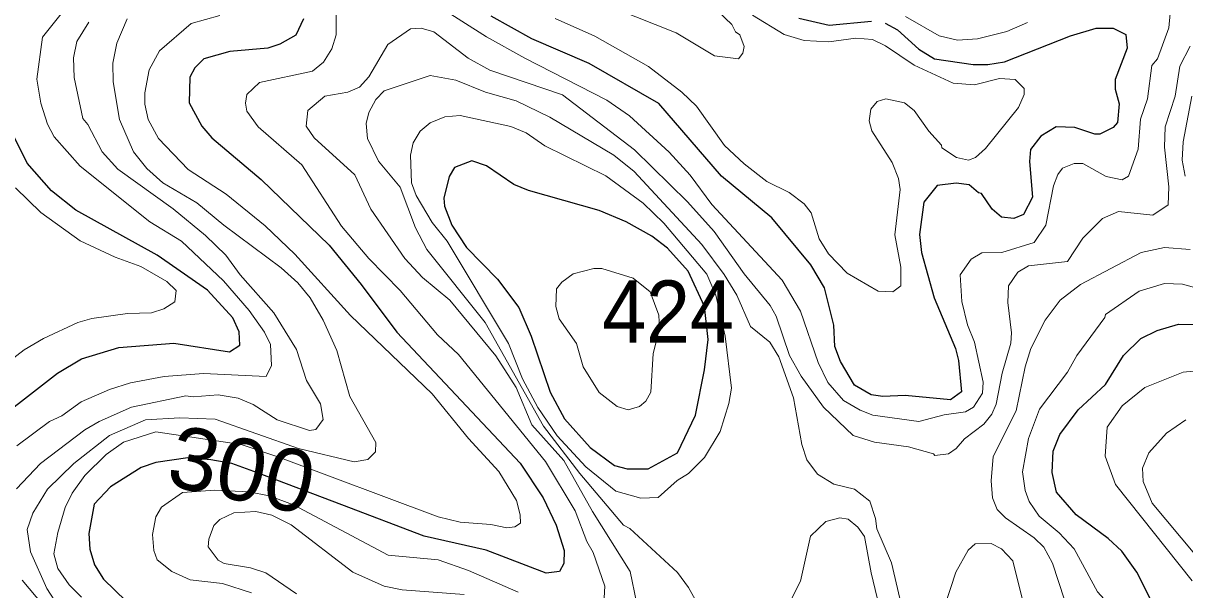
# Model space of a CAD drawing. Extents: x 673.3 to 698.5, y 6984.3 to 7012.3.
# Drawn here: x 694.661 to 696.158, y 7010.249 to 7010.978 of the extents above; entities that cross this region are included whole.
import ezdxf
from ezdxf.enums import TextEntityAlignment as Align

# ---------------------------------------------------------------- set-up
doc = ezdxf.new("R2010")
doc.units = 0
doc.header["$LTSCALE"] = 0.032
doc.layers.add('1', color=7, linetype='Continuous', lineweight=25)
doc.layers.add('2', color=7, linetype='Continuous', lineweight=13)
doc.layers.add('21', color=7, linetype='Continuous')
doc.layers.add('61', color=7, linetype='Continuous')

msp = doc.modelspace()

# ---------------------------------------------------------------- linework, layer by layer
at = {"layer": '1'}
for points in [[(695.0226, 7010.9837), (695.0124, 7010.9629), (694.9921, 7010.9511), (694.9766, 7010.946), (694.9277, 7010.9419), (694.8941, 7010.9322), (694.8825, 7010.9207), (694.8761, 7010.9088), (694.875, 7010.8756), (694.8914, 7010.8458), (694.9042, 7010.8306), (694.9677, 7010.7769), (695.0554, 7010.6924), (695.0969, 7010.6421), (695.1428, 7010.5805), (695.3016, 7010.412), (695.3313, 7010.3674), (695.3481, 7010.3322), (695.358, 7010.2994), (695.3577, 7010.2826), (695.3522, 7010.2727), (695.335, 7010.2702), (695.2577, 7010.3), (695.1777, 7010.3178), (695.0718, 7010.3585), (694.9632, 7010.3995), (694.9301, 7010.4114), (694.9032, 7010.4164), (694.8734, 7010.4187), (694.8322, 7010.4127), (694.8132, 7010.4063), (694.7739, 7010.3814), (694.7529, 7010.3593), (694.7457, 7010.3213), (694.7472, 7010.3013), (694.7531, 7010.2812), (694.7647, 7010.2626), (694.7939, 7010.2341)], [(695.7717, 7010.9785), (695.7878, 7010.9698), (695.8152, 7010.945), (695.8353, 7010.9322), (695.885, 7010.9249), (695.9042, 7010.925), (695.9254, 7010.9285), (696.0106, 7010.962), (696.0437, 7010.972), (696.0654, 7010.972), (696.0819, 7010.9638), (696.0836, 7010.9463), (696.0682, 7010.9056), (696.0682, 7010.8934), (696.073, 7010.8743), (696.0712, 7010.8504), (696.0654, 7010.844), (696.0484, 7010.8353), (696.0419, 7010.8354), (696.016, 7010.8442), (695.9922, 7010.8448), (695.9724, 7010.8329), (695.959, 7010.8158), (695.9575, 7010.8003), (695.9615, 7010.7542), (695.95, 7010.7319), (695.9376, 7010.727), (695.9217, 7010.7287), (695.9096, 7010.7389), (695.8958, 7010.7591), (695.8921, 7010.7598), (695.88, 7010.7701), (695.8632, 7010.7725), (695.8388, 7010.7693), (695.8214, 7010.7478), (695.8159, 7010.7064), (695.8185, 7010.6832), (695.8348, 7010.6247), (695.8623, 7010.5594), (695.8664, 7010.5441), (695.8702, 7010.5039), (695.856, 7010.4933), (695.7975, 7010.4989), (695.7686, 7010.4979), (695.7536, 7010.4999), (695.7323, 7010.5125), (695.7143, 7010.543), (695.7068, 7010.5622), (695.7058, 7010.5896), (695.6936, 7010.6378), (695.6758, 7010.6673), (695.6257, 7010.7279), (695.5608, 7010.7815), (695.4802, 7010.8751), (695.3904, 7010.9266), (695.3164, 7010.9582), (695.2643, 7010.9875)], [(695.6605, 7010.9846), (695.6995, 7010.9756), (695.7541, 7010.981)], [(694.6028, 7010.4482), (694.7054, 7010.5278), (694.7366, 7010.5461), (694.7847, 7010.5608), (694.8554, 7010.5665), (694.927, 7010.5552), (694.9402, 7010.564), (694.9394, 7010.5808), (694.9313, 7010.599), (694.8989, 7010.6345), (694.8338, 7010.6796), (694.7291, 7010.7377), (694.6978, 7010.7625), (694.6665, 7010.7981), (694.6488, 7010.8336)], [(696.1633, 7010.19), (696.1376, 7010.204), (696.1218, 7010.2206), (696.096, 7010.2715), (696.0768, 7010.2988), (696.059, 7010.315), (696.0179, 7010.3454), (695.9924, 7010.3746), (695.9868, 7010.4), (695.9883, 7010.4273), (695.9969, 7010.4488), (696.0203, 7010.4804), (696.0557, 7010.5133), (696.0789, 7010.5505), (696.101, 7010.5726), (696.1221, 7010.5825), (696.1497, 7010.5909), (696.1913, 7010.5902)]]:
    msp.add_lwpolyline(points, dxfattribs=at)
msp.add_lwpolyline([(695.3121, 7010.7629), (695.2932, 7010.7708), (695.258, 7010.7948), (695.2391, 7010.8011), (695.217, 7010.7925), (695.21, 7010.7809), (695.2034, 7010.7532), (695.2041, 7010.7427), (695.2134, 7010.7184), (695.2324, 7010.6896), (695.2723, 7010.6489), (695.2996, 7010.6125), (695.3155, 7010.5753), (695.34, 7010.5033), (695.3587, 7010.469), (695.3916, 7010.4319), (695.4231, 7010.4091), (695.4395, 7010.4045), (695.4666, 7010.4045), (695.504, 7010.4251), (695.5275, 7010.4737), (695.539, 7010.5322), (695.5437, 7010.571), (695.5389, 7010.6134), (695.5178, 7010.659), (695.4914, 7010.6889), (695.471, 7010.7043), (695.4379, 7010.7224), (695.4034, 7010.737)], close=True, dxfattribs=at)
at = {"layer": '2'}
for points in [[(695.1169, 7011.0509), (695.2581, 7010.9608), (695.3074, 7010.9331), (695.4132, 7010.8794), (695.4423, 7010.8589), (695.4934, 7010.8122), (695.5206, 7010.7826), (695.5485, 7010.7448), (695.6389, 7010.6475), (695.6625, 7010.6075), (695.6855, 7010.5417), (695.6978, 7010.5158), (695.7182, 7010.4928), (695.7394, 7010.48), (695.7557, 7010.4736), (695.8149, 7010.4655), (695.8476, 7010.4743), (695.8754, 7010.478), (695.8856, 7010.4842), (695.8971, 7010.5022), (695.8979, 7010.5163), (695.8867, 7010.5675)], [(695.4094, 7010.2307), (695.4108, 7010.2534), (695.3957, 7010.2971), (695.3872, 7010.3111), (695.3723, 7010.3504), (695.3343, 7010.414), (695.2222, 7010.5516), (695.1949, 7010.5773), (695.1468, 7010.6344), (695.1066, 7010.6754), (695.0714, 7010.7169), (695.0202, 7010.7959), (694.9639, 7010.845), (694.9493, 7010.8649), (694.9476, 7010.8753), (694.9493, 7010.8865), (694.9658, 7010.902), (695.0341, 7010.9164), (695.0481, 7010.928), (695.0591, 7010.9451), (695.0647, 7010.9633), (695.0642, 7011.0207)], [(694.6533, 7010.4344), (694.6951, 7010.4655), (694.7112, 7010.4727), (694.7358, 7010.4907), (694.7727, 7010.5066), (694.7997, 7010.5152), (694.8431, 7010.5233), (694.8934, 7010.5274), (694.9741, 7010.5234), (694.981, 7010.5378), (694.9801, 7010.5648), (694.9723, 7010.5806), (694.9526, 7010.6086), (694.9194, 7010.6468), (694.8653, 7010.6975), (694.8246, 7010.7224), (694.7345, 7010.7941), (694.701, 7010.8318), (694.6927, 7010.8482), (694.6839, 7010.8753), (694.6789, 7010.9063), (694.6862, 7010.9604), (694.7205, 7011.0033)], [(695.4235, 7010.9971), (695.5025, 7010.9658), (695.5518, 7010.9363), (695.5827, 7010.9323), (695.5883, 7010.9396), (695.59, 7010.9481), (695.5843, 7010.9631), (695.5789, 7010.9671), (695.574, 7010.9767), (695.5479, 7011.0016)], [(694.7068, 7010.2275), (694.6918, 7010.2504), (694.6705, 7010.2977), (694.6666, 7010.3264), (694.6736, 7010.3477), (694.6928, 7010.3783), (694.7264, 7010.4113), (694.7724, 7010.4475), (694.8189, 7010.4679), (694.8629, 7010.4704), (694.9085, 7010.4687), (695.016, 7010.4309), (695.0876, 7010.4135), (695.1052, 7010.4166), (695.1153, 7010.4266), (695.1157, 7010.4385), (695.0822, 7010.4976), (695.0655, 7010.557), (695.0476, 7010.5961), (695.0308, 7010.6249), (695.0151, 7010.6439), (694.9937, 7010.6635), (694.9197, 7010.7181), (694.8852, 7010.7471), (694.841, 7010.7727), (694.8206, 7010.7912), (694.8032, 7010.8128), (694.7853, 7010.8541), (694.7772, 7010.903), (694.7769, 7010.927), (694.7819, 7010.9525), (694.7952, 7010.984)], [(694.9145, 7010.9882), (694.8776, 7010.9777), (694.8371, 7010.9429), (694.8238, 7010.9181), (694.818, 7010.8886), (694.8181, 7010.8741), (694.8225, 7010.8545), (694.8357, 7010.83), (694.8737, 7010.7901), (694.9229, 7010.758), (694.9732, 7010.7175), (695.0113, 7010.6811), (695.0831, 7010.602), (695.188, 7010.5011), (695.2349, 7010.4438), (695.274, 7010.4011), (695.2969, 7010.3637), (695.3017, 7010.3456), (695.3018, 7010.3346), (695.2947, 7010.33), (695.2845, 7010.3287), (695.2638, 7010.3329), (695.2243, 7010.3361), (695.1958, 7010.3427), (694.9894, 7010.4203), (694.942, 7010.4358), (694.832, 7010.4524), (694.7906, 7010.4391), (694.7684, 7010.4231), (694.7407, 7010.3962), (694.7246, 7010.3734), (694.7154, 7010.3547), (694.7058, 7010.3225), (694.7009, 7010.2953), (694.7059, 7010.2765), (694.7207, 7010.2552), (694.7363, 7010.2393)], [(695.6009, 7010.9885), (695.6417, 7010.9637), (695.6673, 7010.9558), (695.699, 7010.9542), (695.7338, 7010.9591), (695.7554, 7010.9573), (695.772, 7010.9491), (695.809, 7010.9241), (695.8594, 7010.9009), (695.8867, 7010.8988), (695.9189, 7010.9069), (695.9392, 7010.906), (695.9508, 7010.8943), (695.9506, 7010.8864), (695.9436, 7010.8699), (695.901, 7010.8171), (695.8879, 7010.8054), (695.8789, 7010.8019), (695.8638, 7010.8055), (695.8446, 7010.8178), (695.8441, 7010.8214), (695.8279, 7010.8393), (695.8093, 7010.866), (695.7966, 7010.8757), (695.7725, 7010.8808), (695.7614, 7010.8776), (695.7534, 7010.8675), (695.7513, 7010.8526), (695.7545, 7010.8398), (695.7809, 7010.7989), (695.7888, 7010.7782), (695.7911, 7010.7642), (695.784, 7010.7058), (695.792, 7010.6642), (695.7921, 7010.6404), (695.7817, 7010.6325), (695.7628, 7010.6333), (695.7228, 7010.6564), (695.6989, 7010.6816), (695.6866, 7010.7009), (695.6764, 7010.7342), (695.6673, 7010.7458), (695.6482, 7010.7602), (695.6195, 7010.7743), (695.5899, 7010.7971), (695.5648, 7010.8209), (695.5287, 7010.8714), (695.51, 7010.8894), (695.4669, 7010.9225), (695.3977, 7010.9616), (695.3468, 7010.9841)], [(695.9552, 7010.9791), (695.9286, 7010.9676), (695.8906, 7010.9581), (695.8649, 7010.9565), (695.8413, 7010.9621), (695.7981, 7010.987)], [(695.8867, 7010.5675), (695.878, 7010.59), (695.8704, 7010.62), (695.8683, 7010.6543), (695.8825, 7010.6745), (695.8962, 7010.6828), (695.9219, 7010.683), (695.9639, 7010.696), (695.9787, 7010.7184), (695.9888, 7010.769), (695.9942, 7010.7834), (696.0002, 7010.7915), (696.0154, 7010.7976), (696.0263, 7010.7977), (696.0566, 7010.7808), (696.077, 7010.7767), (696.0852, 7010.7815), (696.0975, 7010.816), (696.1008, 7010.8548), (696.1096, 7010.8809), (696.1152, 7010.9238), (696.1225, 7010.9324), (696.1373, 7010.9721), (696.139, 7010.9906)], [(694.7457, 7010.9798), (694.7304, 7010.9547), (694.7259, 7010.9336), (694.7268, 7010.9085), (694.7383, 7010.8558), (694.7446, 7010.8478), (694.7632, 7010.8129), (694.7831, 7010.7905), (694.8545, 7010.7393), (694.8962, 7010.7048), (694.9223, 7010.6796), (694.941, 7010.6545), (694.9844, 7010.6054), (695.0135, 7010.5583), (695.0263, 7010.5182), (695.0445, 7010.4881), (695.0477, 7010.468), (695.0383, 7010.4552), (695.0301, 7010.4542), (694.9883, 7010.4679), (694.9576, 7010.4873), (694.9381, 7010.4955), (694.9123, 7010.4997), (694.8802, 7010.4973), (694.871, 7010.4988), (694.801, 7010.4842), (694.7592, 7010.4657), (694.7405, 7010.4548), (694.6834, 7010.4113), (694.6527, 7010.3791)], [(696.1647, 7010.9486), (696.1512, 7010.9229), (696.1455, 7010.8842), (696.1325, 7010.8447), (696.1318, 7010.8186), (696.1373, 7010.7675), (696.1362, 7010.7444), (696.1167, 7010.731), (696.0725, 7010.7358), (696.0517, 7010.7268), (696.0265, 7010.7015), (696.0065, 7010.6717), (695.9562, 7010.6659), (695.9427, 7010.6577), (695.9305, 7010.6403), (695.9297, 7010.6189), (695.9346, 7010.5798), (695.9337, 7010.5666), (695.9224, 7010.5277), (695.9148, 7010.4877), (695.9092, 7010.4752), (695.8988, 7010.4622), (695.8741, 7010.4433), (695.8632, 7010.4309), (695.8532, 7010.424), (695.8356, 7010.4216), (695.8339, 7010.424), (695.8017, 7010.4328), (695.7578, 7010.4388), (695.7303, 7010.4476), (695.6924, 7010.4839), (695.6636, 7010.5239), (695.6486, 7010.5505), (695.6313, 7010.6012), (695.6237, 7010.6151), (695.59, 7010.6556), (695.5516, 7010.7101), (695.5173, 7010.7484), (695.449, 7010.8152), (695.3561, 7010.8861), (695.2623, 7010.918), (695.2344, 7010.9334), (695.1902, 7010.9671), (695.174, 7010.972), (695.1604, 7010.971), (695.1309, 7010.951), (695.1067, 7010.9091), (695.0944, 7010.8958), (695.0795, 7010.8897), (695.05, 7010.8842), (695.0282, 7010.8658), (695.0258, 7010.8459), (695.0362, 7010.8306), (695.0884, 7010.7831)], [(695.7937, 7010.225), (695.78, 7010.2836), (695.7611, 7010.3273), (695.7594, 7010.3407), (695.752, 7010.363), (695.7324, 7010.3784), (695.7058, 7010.3851), (695.6847, 7010.3979), (695.671, 7010.4162), (695.6643, 7010.436), (695.6537, 7010.4961), (695.6348, 7010.5489), (695.623, 7010.5677), (695.5983, 7010.5877), (695.5805, 7010.6282), (695.5644, 7010.655), (695.5357, 7010.6933), (695.4482, 7010.7874), (695.4221, 7010.8085), (695.3396, 7010.8571), (695.2964, 7010.8782), (695.257, 7010.8897), (695.2186, 7010.905), (695.1854, 7010.9109), (695.1265, 7010.8912), (695.1154, 7010.8801), (695.1065, 7010.8632), (695.1031, 7010.849), (695.1047, 7010.8298), (695.1189, 7010.8008), (695.1469, 7010.7671), (695.1665, 7010.715), (695.1815, 7010.6868), (695.2564, 7010.5931), (695.3315, 7010.4596), (695.3783, 7010.3985), (695.4347, 7010.3322), (695.4427, 7010.3277), (695.504, 7010.2714), (695.5184, 7010.2521), (695.5292, 7010.2324)], [(696.1582, 7010.7815), (696.1545, 7010.802), (696.1558, 7010.8255), (696.1668, 7010.8844)], [(695.0884, 7010.7831), (695.1091, 7010.739), (695.1528, 7010.6756), (695.1759, 7010.6508), (695.2109, 7010.6216), (695.2702, 7010.55), (695.2963, 7010.5093), (695.3166, 7010.4613), (695.3578, 7010.4153), (695.3946, 7010.3498), (695.4432, 7010.2723), (695.4516, 7010.2329)], [(694.6516, 7010.7663), (694.684, 7010.7347), (694.7348, 7010.6981), (694.7797, 7010.6771), (694.8127, 7010.6649), (694.8464, 7010.6456), (694.8584, 7010.634), (694.8568, 7010.6194), (694.8425, 7010.6105), (694.8266, 7010.6056), (694.7955, 7010.6047), (694.7499, 7010.5981), (694.7319, 7010.5929), (694.6873, 7010.5723), (694.6626, 7010.558), (694.6435, 7010.5433)], [(696.0029, 7010.2361), (695.9874, 7010.2834), (695.9761, 7010.304), (695.9637, 7010.3158), (695.9269, 7010.3414), (695.9161, 7010.3523), (695.9102, 7010.3673), (695.9085, 7010.3894), (695.911, 7010.4206), (695.9405, 7010.4792), (695.9522, 7010.5361), (695.9596, 7010.5594), (695.9779, 7010.5961), (695.9971, 7010.6217), (696.0232, 7010.6421), (696.1017, 7010.6833), (696.1317, 7010.6896), (696.1648, 7010.687)], [(696.1934, 7010.6317), (696.1548, 7010.6422), (696.1317, 7010.643), (696.0991, 7010.6332), (696.0555, 7010.6034), (696.0548, 7010.5995), (696.0186, 7010.5505), (696.0068, 7010.529), (695.9704, 7010.4816), (695.9564, 7010.4437), (695.9485, 7010.4006), (695.9519, 7010.3769), (695.9572, 7010.3624), (695.97, 7010.3439), (695.9958, 7010.3222), (696.0154, 7010.3016), (696.0454, 7010.2465), (696.1005, 7010.1856), (696.1269, 7010.1688), (696.1838, 7010.1568)], [(696.1672, 7010.2606), (696.0685, 7010.3844), (696.0553, 7010.4209), (696.0577, 7010.4582), (696.0771, 7010.4859), (696.1062, 7010.5092), (696.1555, 7010.5289), (696.2223, 7010.5355)], [(696.1592, 7010.4678), (696.1342, 7010.4504), (696.1112, 7010.4254), (696.1032, 7010.4055), (696.1039, 7010.3884), (696.1157, 7010.3603), (696.1707, 7010.2947)], [(694.9555, 7010.2452), (694.9181, 7010.2571), (694.8762, 7010.2619), (694.8529, 7010.2727), (694.8341, 7010.2877), (694.8295, 7010.2995), (694.8279, 7010.3203), (694.8322, 7010.3428), (694.8393, 7010.3555), (694.8666, 7010.3742), (694.9082, 7010.3773), (694.9519, 7010.3752), (694.9782, 7010.3699), (695.0097, 7010.3585), (695.1315, 7010.2936), (695.1958, 7010.2877), (695.2349, 7010.2739), (695.2988, 7010.2459)], [(695.2293, 7010.2431), (695.1493, 7010.249), (695.1263, 7010.2534), (695.0858, 7010.2718), (695.0065, 7010.3326), (694.9817, 7010.3449), (694.9608, 7010.3496), (694.9325, 7010.348), (694.9148, 7010.3396), (694.9069, 7010.3317), (694.9004, 7010.3143), (694.8996, 7010.3043), (694.9126, 7010.2872), (694.9204, 7010.2826), (694.9541, 7010.2773), (694.9739, 7010.2707), (695.0135, 7010.2439)], [(695.8484, 7010.2281), (695.8629, 7010.2717), (695.8786, 7010.3001), (695.8878, 7010.308), (695.9081, 7010.3084), (695.9215, 7010.3018), (695.9363, 7010.2861), (695.9489, 7010.2342)], [(694.6598, 7010.2614), (694.6962, 7010.2186), (694.7113, 7010.205), (694.7507, 7010.1841)]]:
    msp.add_lwpolyline(points, dxfattribs=at)
for points in [[(695.5705, 7010.4886), (695.5738, 7010.5084), (695.5657, 7010.5756), (695.5534, 7010.6284), (695.5418, 7010.6553), (695.4868, 7010.721), (695.4598, 7010.7464), (695.4121, 7010.7817), (695.3334, 7010.8206), (695.3092, 7010.8372), (695.2893, 7010.8451), (695.2243, 7010.8596), (695.2044, 7010.8578), (695.1857, 7010.8499), (695.1725, 7010.8394), (695.1636, 7010.8244), (695.1602, 7010.8085), (695.1616, 7010.7727), (695.1675, 7010.7563), (695.1883, 7010.7217), (695.2073, 7010.6975), (695.2866, 7010.5658), (695.3045, 7010.5204), (695.3242, 7010.4837), (695.3494, 7010.4472), (695.386, 7010.4074), (695.4247, 7010.3761), (695.4568, 7010.367), (695.4791, 7010.3678), (695.5039, 7010.3895), (695.5184, 7010.3986), (695.539, 7010.4193), (695.5593, 7010.4527)], [(695.4692, 7010.6326), (695.447, 7010.6502), (695.4069, 7010.6625), (695.3965, 7010.6624), (695.37, 7010.6555), (695.355, 7010.6448), (695.3483, 7010.6365), (695.3475, 7010.6135), (695.3516, 7010.5977), (695.3742, 7010.5659), (695.3829, 7010.5361), (695.4032, 7010.5031), (695.4263, 7010.4849), (695.4406, 7010.4808), (695.4554, 7010.485), (695.4636, 7010.4919), (695.4698, 7010.5034), (695.473, 7010.5531), (695.481, 7010.5851), (695.4801, 7010.6023)], [(695.7133, 7010.3417), (695.7241, 7010.34), (695.7367, 7010.3295), (695.7453, 7010.3176), (695.7535, 7010.2707), (695.7693, 7010.2063), (695.7757, 7010.1603), (695.7733, 7010.1398), (695.7685, 7010.1283), (695.7475, 7010.0989), (695.7288, 7010.0841), (695.7076, 7010.0796), (695.6852, 7010.0828), (695.6406, 7010.1084), (695.6269, 7010.1314), (695.6219, 7010.1531), (695.6332, 7010.2011), (695.6628, 7010.26), (695.6757, 7010.3178), (695.6953, 7010.3368)]]:
    msp.add_lwpolyline(points, close=True, dxfattribs=at)

# ---------------------------------------------------------------- texts
at = {"layer": '21', "width": 0.95}
msp.add_text('424', height=0.08, dxfattribs=at).set_placement((695.4073, 7010.5671))
at = {"layer": '61', "width": 1.05}
msp.add_text('300', height=0.08, rotation=347.949, dxfattribs=at).set_placement((694.9348, 7010.3646), align=Align.CENTER)

doc.saveas('drawing.dxf')
